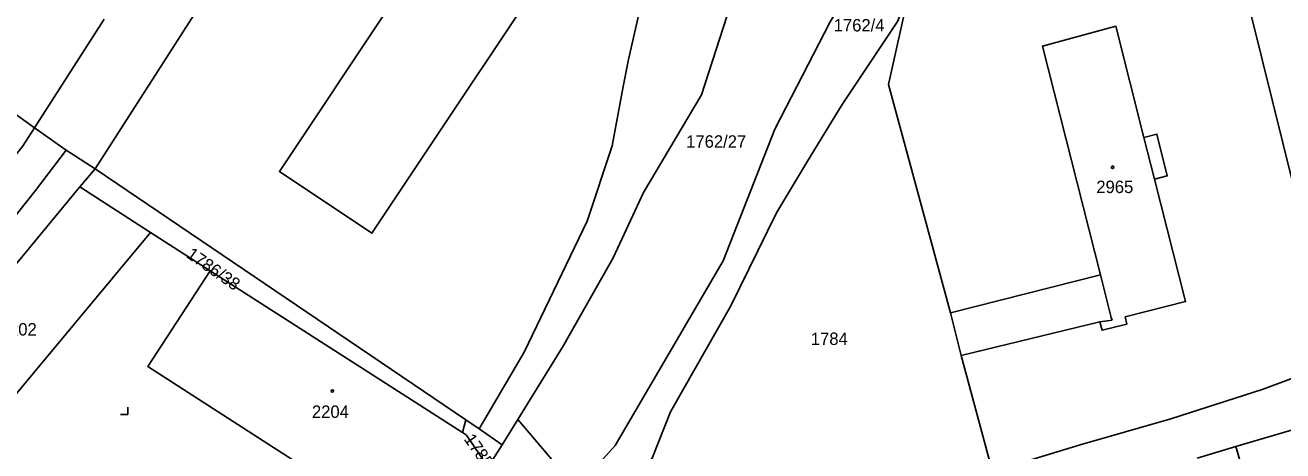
# Model space of a CAD drawing. Extents: x -679220 to -673243, y -1075091 to -1066557.
# Drawn here: x -676725.7 to -676553.6, y -1072584.3 to -1072526 of the extents above; entities that cross this region are included whole.
import ezdxf

# ---------------------------------------------------------------- set-up
doc = ezdxf.new("R2010")
doc.units = 0
for name, color, linetype in [('Hranice parcel', 7, 'Continuous'), ('Parcelní čísla', 7, 'Continuous'), ('Vnitřní kresba', 7, 'Continuous'), ('Značky budov', 7, 'Continuous'), ('Značky kultur', 7, 'Continuous')]:
    doc.layers.add(name, color=color, linetype=linetype)

msp = doc.modelspace()

# ---------------------------------------------------------------- linework, layer by layer
at = {"layer": 'Hranice parcel'}
for p, q in [((-676714.91, -1072525.16), (-676724.45, -1072540.03)), ((-676724.45, -1072540.03), (-676720.12, -1072543.1)), ((-676716.17, -1072545.65), (-676720.12, -1072543.1)), ((-676718.26, -1072548.14), (-676716.17, -1072545.65)), ((-676716.17, -1072545.65), (-676665.43, -1072580.02)), ((-676718.26, -1072548.14), (-676708.58, -1072554.35)), ((-676730.8, -1072581.05), (-676708.58, -1072554.35)), ((-676708.58, -1072554.35), (-676700.41, -1072559.6)), ((-676700.41, -1072559.6), (-676665.86, -1072581.78)), ((-676599.06, -1072565.36), (-676597.58, -1072571.22)), ((-676658.3, -1072579.97), (-676652.02, -1072569.87)), ((-676597.58, -1072571.22), (-676593.34, -1072586.97)), ((-676665.43, -1072580.02), (-676665.86, -1072581.78)), ((-676665.43, -1072580.02), (-676663.59, -1072581.27)), ((-676660.46, -1072583.45), (-676658.3, -1072579.97)), ((-676658.3, -1072579.97), (-676650.25, -1072589.43)), ((-676663.59, -1072581.27), (-676660.46, -1072583.45)), ((-676559.98, -1072583.7), (-676551.15, -1072581.08)), ((-676662.04, -1072585.98), (-676660.46, -1072583.45)), ((-676565.31, -1072585.26), (-676559.98, -1072583.7))]:
    msp.add_line(p, q, dxfattribs=at)
for points in [[(-676663.59, -1072581.27), (-676657.41, -1072570.77), (-676648.78, -1072552.8), (-676645.39, -1072542.5), (-676643.86, -1072534.39), (-676643.14, -1072530.69), (-676641.49, -1072523.46), (-676639.13, -1072518.4), (-676634.89, -1072512.54), (-676629.79, -1072504.85), (-676627.14, -1072501.83), (-676625.14, -1072500.4), (-676615.43, -1072492.7), (-676607.18, -1072484.29), (-676603.66, -1072479.4)], [(-676568.52, -1072481.8), (-676563.31, -1072502.78), (-676570.38, -1072504.54), (-676567.76, -1072515.09), (-676565.06, -1072514.42), (-676565.6, -1072515.28), (-676565.76, -1072516.37), (-676565.65, -1072517.13), (-676565.26, -1072517.79), (-676564.87, -1072518.15), (-676564.21, -1072518.45), (-676563.39, -1072518.56), (-676562.46, -1072518.26), (-676561.94, -1072517.81), (-676561.6, -1072517.17), (-676561.44, -1072516.58), (-676561.46, -1072515.81), (-676561.71, -1072515.21), (-676562.14, -1072514.65), (-676562.73, -1072514.24), (-676563.28, -1072513.96), (-676560.7, -1072513.34), (-676549.28, -1072559.4)], [(-676716.17, -1072545.65), (-676681.84, -1072492.09), (-676674.49, -1072483.12)], [(-676648.22, -1072509.32), (-676678.27, -1072554.47), (-676690.94, -1072546.04), (-676660.88, -1072500.87), (-676656.39, -1072503.85), (-676646.35, -1072488.7), (-676633.62, -1072497.13), (-676643.73, -1072512.29), (-676648.22, -1072509.32)], [(-676652.02, -1072569.87), (-676645.24, -1072557.85), (-676641.08, -1072548.9), (-676633.13, -1072535.51), (-676628.68, -1072521.66), (-676624.52, -1072514.82), (-676614.05, -1072503.52), (-676597.36, -1072487.7)], [(-676600.72, -1072503.07), (-676606.15, -1072509.65), (-676615.52, -1072525.52), (-676623.12, -1072540.2), (-676630.2, -1072558.24), (-676644.99, -1072583.54), (-676650.25, -1072589.43)], [(-676647.52, -1072592.64), (-676644.91, -1072590.08), (-676641.41, -1072587.12), (-676639.91, -1072585.27), (-676637.38, -1072578.92), (-676629.15, -1072564.42), (-676622.89, -1072551.66), (-676618.62, -1072544.59), (-676613.89, -1072536.85), (-676606.32, -1072525.48), (-676604.84, -1072521.96)], [(-676604.84, -1072521.96), (-676607.57, -1072534.09), (-676599.06, -1072565.36)], [(-676745.77, -1072530.16), (-676742.26, -1072526.25), (-676735.38, -1072531.58), (-676729.55, -1072536.4), (-676724.45, -1072540.03)], [(-676599.06, -1072565.36), (-676578.53, -1072560.16), (-676586.46, -1072528.85), (-676576.45, -1072526.13), (-676572.58, -1072541.36), (-676570.81, -1072540.9), (-676569.39, -1072546.62), (-676571.13, -1072547.06), (-676566.87, -1072563.83), (-676575.15, -1072565.94), (-676574.91, -1072566.91), (-676578.28, -1072567.76), (-676578.62, -1072566.62), (-676597.58, -1072571.22)], [(-676728.29, -1072545.28), (-676726.09, -1072542.59), (-676724.45, -1072540.03)], [(-676720.12, -1072543.1), (-676724.33, -1072548.64), (-676735.77, -1072563.02), (-676764.95, -1072596.77), (-676786.33, -1072620.72), (-676806.61, -1072642.84), (-676821.6, -1072659.7)], [(-676746.87, -1072588.6), (-676749.72, -1072586.24), (-676718.26, -1072548.14)], [(-676700.41, -1072559.6), (-676708.95, -1072572.72), (-676673.88, -1072595.32), (-676677.35, -1072600.85)], [(-676546.35, -1072572.11), (-676556.24, -1072575.81), (-676568.92, -1072579.9), (-676581.29, -1072583.45), (-676590.74, -1072586.31), (-676593.34, -1072586.97)], [(-676665.86, -1072581.78), (-676665.32, -1072582.13), (-676662.37, -1072586.52)], [(-676558.8, -1072606.99), (-676553.61, -1072603.96), (-676556.45, -1072592.35), (-676555.57, -1072592.09), (-676557.24, -1072586.28), (-676559.08, -1072586.82), (-676559.98, -1072583.7)]]:
    msp.add_lwpolyline(points, dxfattribs=at)
at = {"layer": 'Vnitřní kresba'}
for p, q in [((-676572.58, -1072541.36), (-676571.13, -1072547.06)), ((-676578.53, -1072560.16), (-676577.05, -1072566)), ((-676577.05, -1072566), (-676576.95, -1072566.39)), ((-676576.95, -1072566.39), (-676578.62, -1072566.62))]:
    msp.add_line(p, q, dxfattribs=at)
at = {"layer": 'Značky budov'}
for centre in [(-676576.87, -1072545.44), (-676683.68, -1072576.08)]:
    msp.add_circle(centre, 0.175, dxfattribs=at)
at = {"layer": 'Značky kultur'}
for p, q in [((-676711.69, -1072579.28), (-676711.69, -1072578.28)), ((-676712.69, -1072579.28), (-676711.69, -1072579.28))]:
    msp.add_line(p, q, dxfattribs=at)

# ---------------------------------------------------------------- texts
at = {"layer": 'Parcelní čísla'}
for s, p in [('1762/4', (-676615.05, -1072526.84)), ('1762/27', (-676635.25, -1072542.76)), ('2965', (-676579.1, -1072548.97)), ('2202', (-676729.21, -1072568.48)), ('1784', (-676618.18, -1072569.77)), ('2204', (-676686.48, -1072579.76))]:
    msp.add_text(s, height=1.7, dxfattribs=at).set_placement(p)
for s, rotation, p in [('1786/38', 325, (-676703.8, -1072557.69)), ('1785', 305, (-676665.75, -1072582.67))]:
    msp.add_text(s, height=1.7, rotation=rotation, dxfattribs=at).set_placement(p)

doc.saveas('drawing.dxf')
